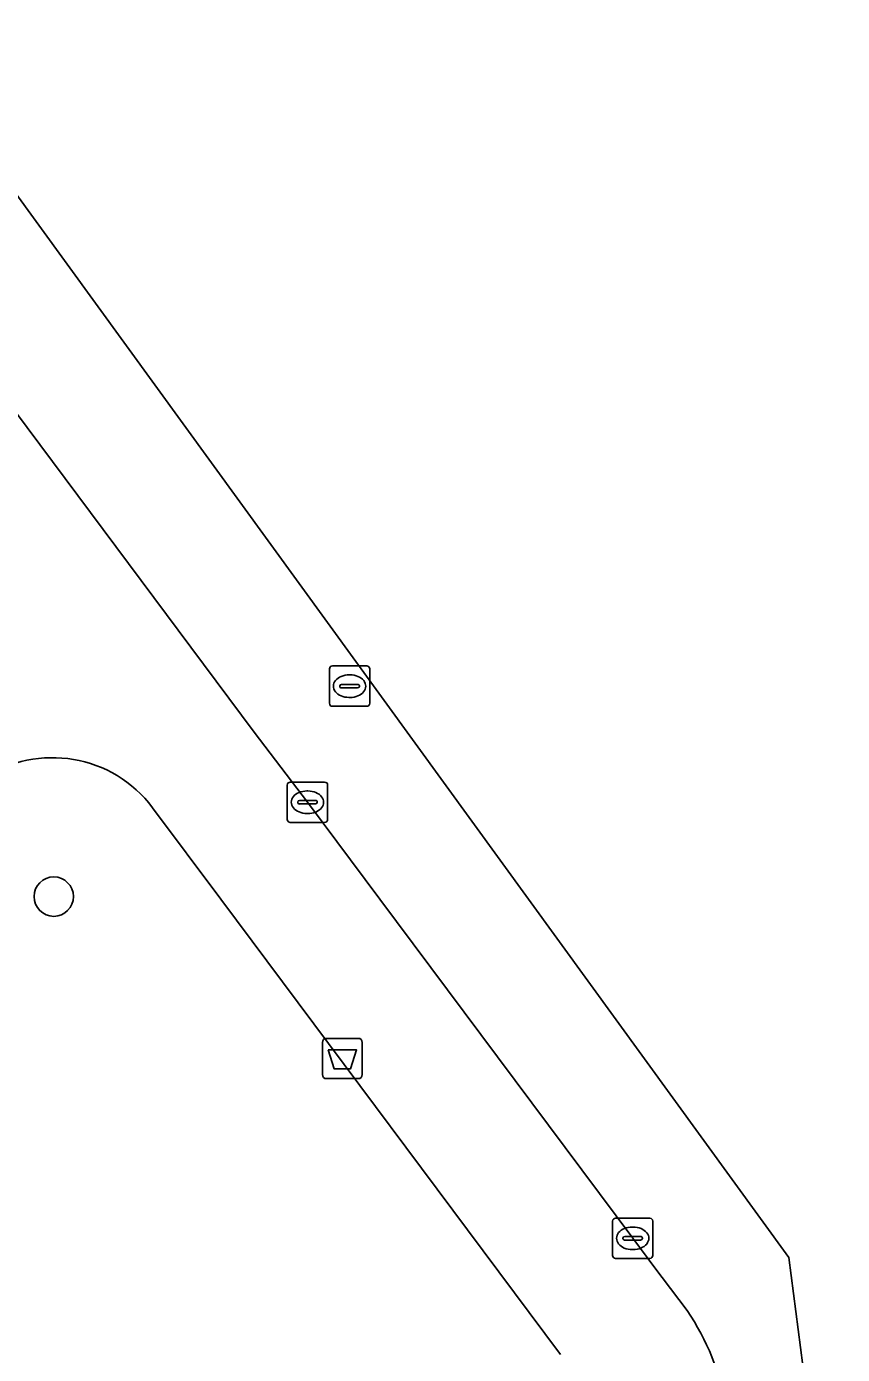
# Model space of a CAD drawing. Extents: x 159053 to 160042, y 380449 to 381423.
# Drawn here: x 159900.28 to 159920.53, y 381238.71 to 381271.65 of the extents above; entities that cross this region are included whole.
import ezdxf

# ---------------------------------------------------------------- set-up
doc = ezdxf.new("R2010")
doc.units = 0
for name, color, linetype in [('IMGEO_Afvalbak', 7, 'Continuous'), ('IMGEO_Boom', 7, 'Continuous'), ('IMGEO_Groenvoorziening', 7, 'Continuous'), ('IMGEO_Kolk', 7, 'Continuous'), ('IMGEO_Rijbaan_lokaal_open', 7, 'Continuous'), ('IMGEO_Rioolput', 7, 'Continuous'), ('IMGEO_Voetpad_open', 7, 'Continuous')]:
    doc.layers.add(name, color=color, linetype=linetype)

msp = doc.modelspace()

# ---------------------------------------------------------------- linework, layer by layer
at = {"layer": 'IMGEO_Afvalbak'}
for p, q in [((159907.626, 381245.65), (159907.626, 381246.45)), ((159907.626, 381246.45), (159907.626, 381245.65)), ((159907.726, 381246.55), (159908.516, 381246.55)), ((159908.516, 381246.55), (159907.726, 381246.55)), ((159908.616, 381246.45), (159908.616, 381245.65)), ((159908.616, 381245.65), (159908.616, 381246.45)), ((159908.516, 381245.55), (159907.726, 381245.55)), ((159907.726, 381245.55), (159908.516, 381245.55))]:
    msp.add_line(p, q, dxfattribs=at)
msp.add_lwpolyline([(159907.769, 381246.264), (159908.473, 381246.264), (159908.324, 381245.794), (159907.918, 381245.794), (159907.769, 381246.264)], dxfattribs=at)
for centre, start, end in [((159907.726, 381246.45), 90, 180), ((159907.726, 381246.45), 90, 180), ((159908.516, 381246.45), 0, 90), ((159908.516, 381246.45), 360, 90), ((159907.726, 381245.65), 180, 270), ((159907.726, 381245.65), 180, 270), ((159908.516, 381245.65), 270, 0), ((159908.516, 381245.65), 270, 0)]:
    msp.add_arc(centre, 0.1, start, end, dxfattribs=at)
at = {"layer": 'IMGEO_Boom'}
msp.add_circle((159900.959, 381250.065), 0.489, dxfattribs=at)
at = {"layer": 'IMGEO_Groenvoorziening'}
for points in [[(159905.107, 381250), (159903.414, 381252.268)], [(159913.537, 381238.709), (159905.107, 381250)]]:
    msp.add_lwpolyline(points, dxfattribs=at)
msp.add_arc((159900.933, 381250.415), 3.097, 36.7629, 124.0612, dxfattribs=at)
at = {"layer": 'IMGEO_Kolk'}
for p, q in [((159906.755, 381251.98), (159906.755, 381252.832)), ((159906.83, 381252.906), (159907.682, 381252.906)), ((159907.243, 381252.686), (159907.268, 381252.686)), ((159907.756, 381252.832), (159907.756, 381251.98)), ((159907.014, 381252.4), (159907.014, 381252.412)), ((159907.452, 381252.363), (159907.054, 381252.363)), ((159907.057, 381252.449), (159907.455, 381252.449)), ((159907.498, 381252.412), (159907.498, 381252.4)), ((159907.266, 381252.126), (159907.241, 381252.126)), ((159907.682, 381251.906), (159906.83, 381251.906)), ((159914.9, 381242.09), (159915.752, 381242.09)), ((159914.825, 381241.164), (159914.825, 381242.016)), ((159915.313, 381241.87), (159915.338, 381241.87)), ((159915.826, 381242.016), (159915.826, 381241.164)), ((159915.084, 381241.584), (159915.084, 381241.596)), ((159915.522, 381241.547), (159915.124, 381241.547)), ((159915.127, 381241.633), (159915.525, 381241.633)), ((159915.568, 381241.596), (159915.568, 381241.584)), ((159915.752, 381241.09), (159914.9, 381241.09)), ((159915.336, 381241.31), (159915.311, 381241.31))]:
    msp.add_line(p, q, dxfattribs=at)
for points in [[(159906.755, 381251.98), (159906.755, 381252.832)], [(159906.83, 381252.906), (159907.682, 381252.906)], [(159907.756, 381252.832), (159907.756, 381251.98)], [(159907.682, 381251.906), (159906.83, 381251.906)], [(159914.9, 381242.09), (159915.752, 381242.09)], [(159914.825, 381241.164), (159914.825, 381242.016)], [(159915.826, 381242.016), (159915.826, 381241.164)], [(159915.752, 381241.09), (159914.9, 381241.09)]]:
    msp.add_lwpolyline(points, dxfattribs=at)
for centre, radius, start, end in [((159906.832, 381252.83), 0.0765, 91.552, 178.448), ((159906.832, 381252.83), 0.0765, 91.552, 178.448), ((159907.68, 381252.83), 0.0765, 1.552, 88.448), ((159907.68, 381252.83), 0.0765, 1.552, 88.448), ((159907.054, 381252.409), 0.0403, 85.8775, 175.7526), ((159907.051, 381252.399), 0.0366, 178.938, 274.7102), ((159907.455, 381252.406), 0.043, 264.8664, 352.4533), ((159907.459, 381252.411), 0.0386, 1.7309, 96.639), ((159906.832, 381251.982), 0.0765, 181.552, 268.448), ((159906.832, 381251.982), 0.0765, 181.552, 268.448), ((159907.68, 381251.982), 0.0765, 271.552, 358.448), ((159907.68, 381251.982), 0.0765, 271.552, 358.448), ((159914.902, 381242.014), 0.0765, 91.552, 178.448), ((159914.902, 381242.014), 0.0765, 91.552, 178.448), ((159915.75, 381242.014), 0.0765, 1.552, 88.448), ((159915.75, 381242.014), 0.0765, 1.552, 88.448), ((159915.124, 381241.593), 0.0403, 85.8775, 175.7526), ((159915.121, 381241.583), 0.0366, 178.938, 274.7102), ((159915.525, 381241.59), 0.043, 264.8664, 352.4533), ((159915.529, 381241.595), 0.0386, 1.7309, 96.639), ((159914.902, 381241.166), 0.0765, 181.552, 268.448), ((159914.902, 381241.166), 0.0765, 181.552, 268.448), ((159915.75, 381241.166), 0.0765, 271.552, 358.448), ((159915.75, 381241.166), 0.0765, 271.552, 358.448)]:
    msp.add_arc(centre, radius, start, end, dxfattribs=at)
for centre, major_axis, ratio, start_param, end_param in [((159907.242, 381252.406), (-0.387, 0.002), 0.722429, 4.712389, 7.853982), ((159907.267, 381252.406), (-0.39, 0.002), 0.717154, 1.570796, 4.712389), ((159915.312, 381241.59), (-0.387, 0.002), 0.722429, 4.712389, 7.853982), ((159915.337, 381241.59), (-0.39, 0.002), 0.717154, 1.570796, 4.712389)]:
    msp.add_ellipse(centre, major_axis=major_axis, ratio=ratio, start_param=start_param, end_param=end_param, dxfattribs=at)
at = {"layer": 'IMGEO_Rijbaan_lokaal_open'}
for points in [[(159920.531, 381230.844), (159919.199, 381241.116), (159897.002, 381271.647), (159892.646, 381269.029)], [(159897.514, 381265.423), (159898.113, 381264.617), (159905.937, 381254.148), (159907.257, 381252.407), (159909.053, 381250), (159915.327, 381241.59), (159915.854, 381240.891), (159916.68, 381239.796)]]:
    msp.add_lwpolyline(points, dxfattribs=at)
msp.add_arc((159911.442, 381236.277), 6.31, 346.7736, 33.895, dxfattribs=at)
at = {"layer": 'IMGEO_Rioolput'}
for p, q in [((159907.8, 381254.86), (159907.8, 381255.712)), ((159907.875, 381255.786), (159908.727, 381255.786)), ((159908.801, 381255.712), (159908.801, 381254.86)), ((159908.059, 381255.28), (159908.059, 381255.292)), ((159908.102, 381255.329), (159908.5, 381255.329)), ((159908.288, 381255.566), (159908.313, 381255.566)), ((159908.543, 381255.292), (159908.543, 381255.28)), ((159908.497, 381255.243), (159908.099, 381255.243)), ((159908.311, 381255.006), (159908.286, 381255.006)), ((159908.727, 381254.786), (159907.875, 381254.786))]:
    msp.add_line(p, q, dxfattribs=at)
for points in [[(159907.8, 381254.86), (159907.8, 381255.712)], [(159907.875, 381255.786), (159908.727, 381255.786)], [(159908.801, 381255.712), (159908.801, 381254.86)], [(159908.727, 381254.786), (159907.875, 381254.786)]]:
    msp.add_lwpolyline(points, dxfattribs=at)
for centre, radius, start, end in [((159907.877, 381255.71), 0.0765, 91.552, 178.448), ((159907.877, 381255.71), 0.0765, 91.552, 178.448), ((159908.725, 381255.71), 0.0765, 1.552, 88.448), ((159908.725, 381255.71), 0.0765, 1.552, 88.448), ((159908.099, 381255.289), 0.0403, 85.8775, 175.7526), ((159908.096, 381255.279), 0.0366, 178.938, 274.7102), ((159908.5, 381255.286), 0.043, 264.8664, 352.4533), ((159908.504, 381255.291), 0.0386, 1.7309, 96.639), ((159907.877, 381254.862), 0.0765, 181.552, 268.448), ((159907.877, 381254.862), 0.0765, 181.552, 268.448), ((159908.725, 381254.862), 0.0765, 271.552, 358.448), ((159908.725, 381254.862), 0.0765, 271.552, 358.448)]:
    msp.add_arc(centre, radius, start, end, dxfattribs=at)
for centre, major_axis, ratio, start_param, end_param in [((159908.287, 381255.286), (-0.387, 0.002), 0.722429, 4.712389, 7.853982), ((159908.312, 381255.286), (-0.39, 0.002), 0.717154, 1.570796, 4.712389)]:
    msp.add_ellipse(centre, major_axis=major_axis, ratio=ratio, start_param=start_param, end_param=end_param, dxfattribs=at)
at = {"layer": 'IMGEO_Voetpad_open'}
for points in [[(159916.68, 381239.796), (159915.854, 381240.891), (159915.327, 381241.59), (159909.053, 381250), (159907.257, 381252.407), (159905.937, 381254.148), (159898.113, 381264.617)], [(159903.414, 381252.268), (159905.107, 381250), (159913.537, 381238.709)]]:
    msp.add_lwpolyline(points, dxfattribs=at)
for centre, radius, start, end in [((159900.933, 381250.415), 3.097, 36.7629, 124.0612), ((159911.442, 381236.277), 6.31, 346.7736, 33.895)]:
    msp.add_arc(centre, radius, start, end, dxfattribs=at)

doc.saveas('drawing.dxf')
